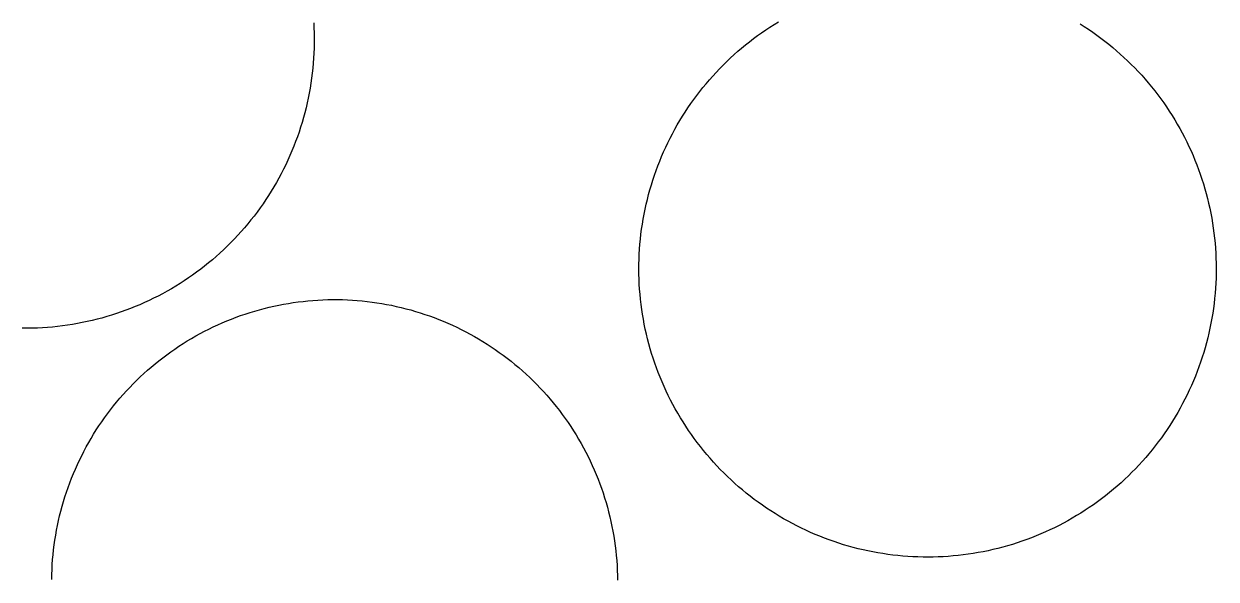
# Model space of a CAD drawing. Extents: x 3651524 to 3689615, y 505651 to 531377.
# Drawn here: x 3680590.2 to 3680704.2, y 515826.8 to 515880 of the extents above; entities that cross this region are included whole.
import ezdxf

# ---------------------------------------------------------------- set-up
doc = ezdxf.new("R2010")
doc.units = 0
doc.layers.add('V-DOMW-TANK', color=7, linetype='Continuous')

msp = doc.modelspace()

# ---------------------------------------------------------------- linework, layer by layer
at = {"layer": 'V-DOMW-TANK'}
for points in [[(3680617.94, 515880.06), (3680617.965, 515879.579), (3680617.981, 515879.097), (3680617.987, 515878.616), (3680617.987, 515878.133), (3680617.977, 515877.649), (3680617.961, 515877.17), (3680617.932, 515876.689), (3680617.897, 515876.21), (3680617.854, 515875.728), (3680617.803, 515875.251), (3680617.744, 515874.772), (3680617.674, 515874.295), (3680617.598, 515873.82), (3680617.514, 515873.347), (3680617.42, 515872.873), (3680617.32, 515872.4), (3680617.209, 515871.933), (3680617.093, 515871.466), (3680616.966, 515871), (3680616.832, 515870.539), (3680616.691, 515870.078), (3680616.54, 515869.619), (3680616.382, 515869.165), (3680616.216, 515868.712), (3680616.042, 515868.263), (3680615.862, 515867.817), (3680615.671, 515867.375), (3680615.475, 515866.934), (3680615.27, 515866.496), (3680615.059, 515866.066), (3680614.838, 515865.638), (3680614.61, 515865.212), (3680614.377, 515864.792), (3680614.135, 515864.376), (3680613.885, 515863.965), (3680613.629, 515863.555), (3680613.365, 515863.152), (3680613.095, 515862.754), (3680612.818, 515862.359), (3680612.534, 515861.97), (3680612.243, 515861.587), (3680611.946, 515861.208), (3680611.641, 515860.835), (3680611.331, 515860.467), (3680611.014, 515860.104), (3680610.69, 515859.746), (3680610.361, 515859.396), (3680610.029, 515859.049), (3680609.685, 515858.709), (3680609.337, 515858.376), (3680608.982, 515858.048), (3680608.624, 515857.726), (3680608.262, 515857.411), (3680607.891, 515857.106), (3680607.516, 515856.801), (3680607.137, 515856.506), (3680606.75, 515856.217), (3680606.361, 515855.934), (3680605.966, 515855.66), (3680605.564, 515855.392), (3680605.161, 515855.13), (3680604.751, 515854.876), (3680604.338, 515854.628), (3680603.92, 515854.388), (3680603.498, 515854.157), (3680603.072, 515853.931), (3680602.642, 515853.714), (3680602.21, 515853.503), (3680601.771, 515853.301), (3680601.331, 515853.106), (3680600.889, 515852.92), (3680600.44, 515852.74), (3680599.992, 515852.57), (3680599.537, 515852.406), (3680599.084, 515852.25), (3680598.624, 515852.103), (3680598.163, 515851.963), (3680597.7, 515851.83), (3680597.233, 515851.705), (3680596.766, 515851.593), (3680596.297, 515851.486), (3680595.824, 515851.386)], [(3680658.122, 515877.023), (3680658.483, 515877.342), (3680658.849, 515877.656), (3680659.22, 515877.963), (3680659.595, 515878.262), (3680659.976, 515878.557), (3680660.363, 515878.845), (3680660.756, 515879.124), (3680661.151, 515879.396), (3680661.553, 515879.663), (3680661.958, 515879.923), (3680662.368, 515880.175)], [(3680691.201, 515879.974), (3680691.609, 515879.716), (3680692.01, 515879.45), (3680692.408, 515879.179), (3680692.801, 515878.899), (3680693.188, 515878.614), (3680693.571, 515878.321), (3680693.948, 515878.022), (3680694.321, 515877.717), (3680694.689, 515877.404), (3680695.048, 515877.086), (3680695.402, 515876.761), (3680695.752, 515876.431), (3680696.096, 515876.093), (3680696.436, 515875.751), (3680696.768, 515875.401), (3680697.094, 515875.046), (3680697.413, 515874.688), (3680697.726, 515874.321), (3680698.034, 515873.951), (3680698.335, 515873.574), (3680698.627, 515873.193), (3680698.914, 515872.806), (3680699.195, 515872.415), (3680699.469, 515872.017), (3680699.735, 515871.616), (3680699.993, 515871.21)], [(3680649.641, 515850.765), (3680649.545, 515851.238), (3680649.455, 515851.711), (3680649.375, 515852.187), (3680649.303, 515852.66), (3680649.24, 515853.137), (3680649.185, 515853.618), (3680649.138, 515854.097), (3680649.099, 515854.577), (3680649.068, 515855.058), (3680649.047, 515855.539), (3680649.031, 515856.02), (3680649.029, 515856.502), (3680649.031, 515856.983), (3680649.043, 515857.464), (3680649.064, 515857.946), (3680649.09, 515858.427), (3680649.129, 515858.906), (3680649.174, 515859.385), (3680649.228, 515859.865), (3680649.291, 515860.342), (3680649.359, 515860.819), (3680649.439, 515861.294), (3680649.527, 515861.767), (3680649.621, 515862.238), (3680649.725, 515862.709), (3680649.836, 515863.178), (3680649.959, 515863.645), (3680650.084, 515864.108), (3680650.221, 515864.571), (3680650.364, 515865.03), (3680650.516, 515865.486), (3680650.676, 515865.941), (3680650.844, 515866.392), (3680651.02, 515866.84), (3680651.204, 515867.286), (3680651.394, 515867.729), (3680651.593, 515868.169), (3680651.8, 515868.601), (3680652.013, 515869.031), (3680652.236, 515869.461), (3680652.466, 515869.883), (3680652.699, 515870.303), (3680652.945, 515870.719), (3680653.197, 515871.131), (3680653.455, 515871.536), (3680653.719, 515871.94), (3680653.991, 515872.337), (3680654.27, 515872.728), (3680654.557, 515873.119), (3680654.849, 515873.498), (3680655.148, 515873.877), (3680655.454, 515874.248), (3680655.765, 515874.614), (3680656.084, 515874.977), (3680656.408, 515875.331), (3680656.74, 515875.681), (3680657.076, 515876.025), (3680657.42, 515876.363), (3680657.768, 515876.695), (3680658.122, 515877.023)], [(3680699.993, 515871.21), (3680700.247, 515870.801), (3680700.491, 515870.387), (3680700.729, 515869.967), (3680700.96, 515869.545), (3680701.183, 515869.117), (3680701.396, 515868.687), (3680701.607, 515868.253), (3680701.808, 515867.815), (3680702.001, 515867.375), (3680702.185, 515866.93), (3680702.363, 515866.482), (3680702.529, 515866.031), (3680702.693, 515865.576), (3680702.846, 515865.122), (3680702.992, 515864.661), (3680703.131, 515864.2), (3680703.26, 515863.737), (3680703.381, 515863.27), (3680703.494, 515862.803), (3680703.6, 515862.332), (3680703.696, 515861.861), (3680703.784, 515861.388), (3680703.864, 515860.913), (3680703.938, 515860.436), (3680704.001, 515859.959), (3680704.057, 515859.482), (3680704.104, 515859.002), (3680704.143, 515858.521), (3680704.169, 515858.042), (3680704.194, 515857.561), (3680704.208, 515857.079), (3680704.212, 515856.596), (3680704.208, 515856.115), (3680704.198, 515855.633), (3680704.178, 515855.152), (3680704.149, 515854.673), (3680704.11, 515854.192), (3680704.067, 515853.712), (3680704.012, 515853.233), (3680703.95, 515852.756), (3680703.881, 515852.281), (3680703.801, 515851.806), (3680703.715, 515851.331), (3680703.618, 515850.859), (3680703.516, 515850.388), (3680703.403, 515849.919), (3680703.285, 515849.455), (3680703.156, 515848.99), (3680703.02, 515848.527), (3680702.877, 515848.07), (3680702.726, 515847.611), (3680702.564, 515847.157), (3680702.396, 515846.706), (3680702.222, 515846.258), (3680702.037, 515845.811), (3680701.847, 515845.371), (3680701.648, 515844.933), (3680701.441, 515844.496), (3680701.226, 515844.066), (3680701.005, 515843.638), (3680700.776, 515843.214), (3680700.54, 515842.794), (3680700.297, 515842.379), (3680700.045, 515841.969), (3680699.789, 515841.562), (3680699.522, 515841.16), (3680699.252, 515840.761), (3680698.972, 515840.37), (3680698.683, 515839.983), (3680698.392, 515839.598), (3680698.093, 515839.223), (3680697.788, 515838.85), (3680697.477, 515838.483), (3680697.157, 515838.123), (3680696.831, 515837.767), (3680696.502, 515837.416), (3680696.164, 515837.072), (3680695.82, 515836.734), (3680695.474, 515836.403), (3680695.119, 515836.077), (3680694.759, 515835.758), (3680694.392, 515835.444), (3680694.022, 515835.137), (3680693.643, 515834.836), (3680693.264, 515834.543), (3680692.877, 515834.254), (3680692.486, 515833.974), (3680692.088, 515833.701), (3680691.689, 515833.435), (3680691.283, 515833.175), (3680690.87, 515832.923), (3680690.458, 515832.677), (3680690.038, 515832.44), (3680689.616, 515832.21), (3680689.19, 515831.987), (3680688.758, 515831.77), (3680688.324, 515831.563), (3680687.886, 515831.363), (3680687.445, 515831.17), (3680687.001, 515830.984)], [(3680605.054, 515849.127), (3680605.45, 515849.383), (3680605.851, 515849.633), (3680606.257, 515849.876), (3680606.666, 515850.112), (3680607.078, 515850.339), (3680607.496, 515850.56), (3680607.915, 515850.773), (3680608.341, 515850.98), (3680608.769, 515851.179), (3680609.2, 515851.369), (3680609.636, 515851.554), (3680610.074, 515851.73), (3680610.514, 515851.898), (3680610.959, 515852.06), (3680611.405, 515852.211), (3680611.854, 515852.357), (3680612.304, 515852.494), (3680612.759, 515852.623), (3680613.216, 515852.746), (3680613.672, 515852.858), (3680614.133, 515852.965), (3680614.596, 515853.061), (3680615.059, 515853.151), (3680615.524, 515853.231), (3680615.993, 515853.305), (3680616.458, 515853.37), (3680616.927, 515853.426), (3680617.396, 515853.475), (3680617.867, 515853.516), (3680618.336, 515853.549), (3680618.809, 515853.571), (3680619.28, 515853.587), (3680619.751, 515853.596), (3680620.224, 515853.594), (3680620.695, 515853.587), (3680621.168, 515853.567), (3680621.639, 515853.542), (3680622.11, 515853.51), (3680622.579, 515853.465), (3680623.048, 515853.417), (3680623.517, 515853.358), (3680623.982, 515853.293), (3680624.451, 515853.217), (3680624.916, 515853.135), (3680625.379, 515853.045), (3680625.84, 515852.944), (3680626.3, 515852.838), (3680626.755, 515852.723), (3680627.214, 515852.6), (3680627.666, 515852.469), (3680628.117, 515852.33), (3680628.567, 515852.182), (3680629.012, 515852.029), (3680629.456, 515851.867), (3680629.897, 515851.697), (3680630.333, 515851.521), (3680630.767, 515851.335), (3680631.201, 515851.142), (3680631.625, 515850.941), (3680632.049, 515850.735), (3680632.471, 515850.52), (3680632.887, 515850.296), (3680633.298, 515850.065), (3680633.708, 515849.831), (3680634.111, 515849.588), (3680634.509, 515849.336), (3680634.906, 515849.08), (3680635.297, 515848.816), (3680635.684, 515848.543), (3680636.065, 515848.265), (3680636.442, 515847.978), (3680636.813, 515847.689), (3680637.179, 515847.392), (3680637.54, 515847.087), (3680637.896, 515846.778), (3680638.246, 515846.46), (3680638.59, 515846.139), (3680638.93, 515845.809), (3680639.264, 515845.475), (3680639.59, 515845.135), (3680639.911, 515844.787), (3680640.227, 515844.439), (3680640.536, 515844.083), (3680640.839, 515843.72), (3680641.136, 515843.354), (3680641.425, 515842.981), (3680641.709, 515842.602), (3680641.986, 515842.221), (3680642.256, 515841.834), (3680642.518, 515841.441), (3680642.776, 515841.045), (3680643.024, 515840.642), (3680643.268, 515840.241), (3680643.504, 515839.831), (3680643.731, 515839.417), (3680643.952, 515839), (3680644.165, 515838.58), (3680644.372, 515838.156), (3680644.571, 515837.728), (3680644.761, 515837.296)], [(3680595.824, 515851.386), (3680595.351, 515851.296), (3680594.88, 515851.214), (3680594.403, 515851.142), (3680593.926, 515851.075), (3680593.448, 515851.017), (3680592.967, 515850.968), (3680592.488, 515850.927), (3680592.007, 515850.894), (3680591.525, 515850.87), (3680591.044, 515850.855), (3680590.563, 515850.847), (3680590.081, 515850.849)], [(3680687.001, 515830.984), (3680686.552, 515830.808), (3680686.102, 515830.638), (3680685.649, 515830.476), (3680685.193, 515830.322), (3680684.734, 515830.175), (3680684.271, 515830.04), (3680683.808, 515829.91), (3680683.341, 515829.79), (3680682.874, 515829.675), (3680682.403, 515829.571), (3680681.932, 515829.474), (3680681.459, 515829.384), (3680680.984, 515829.304), (3680680.507, 515829.233), (3680680.03, 515829.169), (3680679.552, 515829.114), (3680679.073, 515829.067), (3680678.592, 515829.028), (3680678.113, 515828.997), (3680677.629, 515828.977), (3680677.15, 515828.962), (3680676.669, 515828.958), (3680676.188, 515828.96), (3680675.704, 515828.973), (3680675.225, 515828.993), (3680674.744, 515829.022), (3680674.262, 515829.059), (3680673.785, 515829.102), (3680673.308, 515829.157), (3680672.827, 515829.218), (3680672.354, 515829.29), (3680671.877, 515829.368), (3680671.403, 515829.456), (3680670.93, 515829.548), (3680670.459, 515829.654), (3680669.992, 515829.765), (3680669.525, 515829.886), (3680669.061, 515830.013), (3680668.6, 515830.148), (3680668.139, 515830.293), (3680667.682, 515830.443), (3680667.228, 515830.605), (3680666.777, 515830.771), (3680666.331, 515830.949), (3680665.884, 515831.129), (3680665.442, 515831.324), (3680665.003, 515831.522), (3680664.567, 515831.729), (3680664.137, 515831.942), (3680663.709, 515832.165), (3680663.285, 515832.393), (3680662.865, 515832.63), (3680662.45, 515832.874), (3680662.04, 515833.124), (3680661.632, 515833.382), (3680661.231, 515833.648), (3680660.834, 515833.92), (3680660.44, 515834.199), (3680660.053, 515834.484), (3680659.67, 515834.777), (3680659.294, 515835.076), (3680658.921, 515835.383), (3680658.554, 515835.692), (3680658.194, 515836.011), (3680657.837, 515836.337), (3680657.487, 515836.669), (3680657.145, 515837.007), (3680656.805, 515837.349), (3680656.473, 515837.697), (3680656.148, 515838.051), (3680655.828, 515838.412), (3680655.515, 515838.776), (3680655.208, 515839.147), (3680654.909, 515839.524), (3680654.614, 515839.907), (3680654.325, 515840.292), (3680654.047, 515840.683), (3680653.772, 515841.08), (3680653.504, 515841.482), (3680653.246, 515841.887), (3680652.994, 515842.297), (3680652.748, 515842.713), (3680652.511, 515843.13), (3680652.281, 515843.554), (3680652.058, 515843.98), (3680651.841, 515844.41), (3680651.634, 515844.845), (3680651.433, 515845.283), (3680651.241, 515845.725), (3680651.057, 515846.17), (3680650.878, 515846.616), (3680650.708, 515847.067), (3680650.547, 515847.521), (3680650.393, 515847.978), (3680650.248, 515848.437), (3680650.11, 515848.897), (3680649.981, 515849.362), (3680649.861, 515849.829), (3680649.746, 515850.296), (3680649.641, 515850.765)], [(3680592.902, 515826.832), (3680592.912, 515827.303), (3680592.928, 515827.774), (3680592.953, 515828.248), (3680592.988, 515828.719), (3680593.029, 515829.188), (3680593.08, 515829.657), (3680593.137, 515830.126), (3680593.205, 515830.592), (3680593.278, 515831.059), (3680593.36, 515831.524), (3680593.452, 515831.987), (3680593.551, 515832.448), (3680593.657, 515832.909), (3680593.772, 515833.365), (3680593.893, 515833.822), (3680594.026, 515834.275), (3680594.165, 515834.725), (3680594.311, 515835.174), (3680594.466, 515835.62), (3680594.628, 515836.065), (3680594.798, 515836.505), (3680594.976, 515836.941), (3680595.16, 515837.375), (3680595.353, 515837.808), (3680595.554, 515838.234), (3680595.761, 515838.657), (3680595.976, 515839.077), (3680596.199, 515839.495), (3680596.43, 515839.907), (3680596.664, 515840.316), (3680596.907, 515840.72), (3680597.159, 515841.119), (3680597.417, 515841.514), (3680597.68, 515841.906), (3680597.952, 515842.293), (3680598.23, 515842.674), (3680598.515, 515843.05), (3680598.806, 515843.421), (3680599.105, 515843.788), (3680599.408, 515844.148), (3680599.719, 515844.505), (3680600.035, 515844.855), (3680600.358, 515845.199), (3680600.686, 515845.539), (3680601.02, 515845.871), (3680601.36, 515846.198), (3680601.706, 515846.52), (3680602.058, 515846.835), (3680602.414, 515847.142), (3680602.775, 515847.448), (3680603.144, 515847.744), (3680603.516, 515848.033), (3680603.893, 515848.318), (3680604.276, 515848.594), (3680604.663, 515848.865), (3680605.054, 515849.127)], [(3680644.761, 515837.296), (3680644.945, 515836.861), (3680645.121, 515836.423), (3680645.289, 515835.981), (3680645.451, 515835.538), (3680645.605, 515835.092), (3680645.748, 515834.641), (3680645.885, 515834.191), (3680646.016, 515833.736), (3680646.137, 515833.281), (3680646.25, 515832.823), (3680646.356, 515832.362), (3680646.453, 515831.901), (3680646.543, 515831.436), (3680646.625, 515830.971), (3680646.696, 515830.506), (3680646.762, 515830.037), (3680646.819, 515829.571), (3680646.866, 515829.099), (3680646.907, 515828.63), (3680646.94, 515828.159), (3680646.963, 515827.688), (3680646.979, 515827.215), (3680646.987, 515826.744)]]:
    msp.add_lwpolyline(points, dxfattribs=at)

doc.saveas('drawing.dxf')
